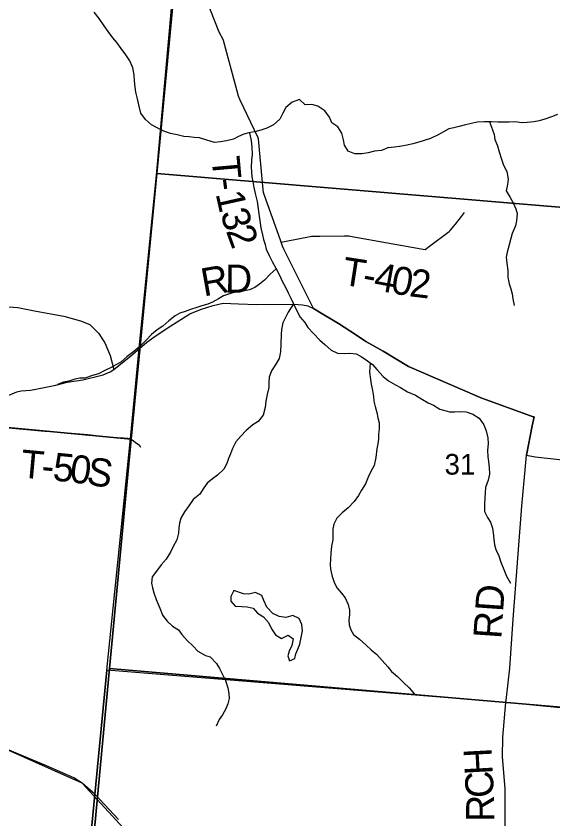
# Model space of a CAD drawing. Extents: x 0 to 42, y 0 to 22.
# Drawn here: x 5.004 to 5.548, y 17.112 to 17.925 of the extents above; entities that cross this region are included whole.
import ezdxf

# ---------------------------------------------------------------- set-up
doc = ezdxf.new("R2010")
doc.units = 0
for name, color, linetype in [('GM_X_County_Road', 7, 'Continuous'), ('GM_X_County_Road_Text', 7, 'Continuous'), ('GM_X_Minor_Lake', 7, 'Continuous'), ('GM_X_Minor_River', 7, 'Continuous'), ('GM_X_Section', 7, 'Continuous'), ('GM_X_Section_Text', 7, 'Continuous'), ('GM_X_State_Route', 7, 'Continuous'), ('GM_X_Township', 7, 'Continuous'), ('GM_X_Township_Road', 7, 'Continuous'), ('GM_X_Township_Road_Text', 7, 'Continuous'), ('SH_Data', 7, 'Continuous')]:
    doc.layers.add(name, color=color, linetype=linetype)

msp = doc.modelspace()

# ---------------------------------------------------------------- linework, layer by layer
at = {"layer": 'GM_X_County_Road'}
for p, q in [((5.30514, 17.62924), (5.30852, 17.62694)), ((5.02162, 17.547), (5.02211, 17.5471))]:
    msp.add_line(p, q, dxfattribs=at)
for points in [[(5.02211, 17.5471), (5.04383, 17.55146), (5.05531, 17.55438), (5.07127, 17.55672), (5.09204, 17.56192), (5.09884, 17.56494), (5.10284, 17.56718), (5.12006, 17.58119), (5.12864, 17.58844), (5.13625, 17.59486), (5.1456, 17.60187), (5.16038, 17.61141), (5.17968, 17.62363), (5.19061, 17.62804), (5.20346, 17.63227), (5.21343, 17.63438), (5.22915, 17.6338), (5.24756, 17.63303), (5.2852, 17.63356), (5.29383, 17.63289), (5.29949, 17.63174), (5.30514, 17.62924)], [(5.30852, 17.62694), (5.30936, 17.62637), (5.33026, 17.6138), (5.34752, 17.60287), (5.35826, 17.59577), (5.37576, 17.58594), (5.40127, 17.57021), (5.47108, 17.54013), (5.47457, 17.53872), (5.48048, 17.53658), (5.52781, 17.51945), (5.52859, 17.51917), (5.52677, 17.51011), (5.5208, 17.48051)], [(4.79842, 17.52498), (4.8299, 17.52361), (4.85812, 17.52144), (4.9345, 17.51363), (4.943, 17.51364), (4.95549, 17.52081), (4.98386, 17.53483), (4.99546, 17.54101), (5.00455, 17.54467), (5.00871, 17.54555), (5.01817, 17.54631), (5.02162, 17.547)], [(5.5208, 17.48051), (5.52981, 17.4787), (5.72999, 17.45699), (5.73239, 17.45672), (5.73941, 17.45967), (5.76262, 17.4694), (5.77267, 17.46926), (5.7928, 17.4689), (5.79458, 17.46887), (5.80207, 17.46534), (5.85216, 17.44174), (5.85297, 17.44135), (5.86206, 17.44023), (5.91865, 17.44151)]]:
    msp.add_lwpolyline(points, dxfattribs=at)
at = {"layer": 'GM_X_Minor_Lake'}
for points in [[(5.22428, 17.34327), (5.22145, 17.3374), (5.22127, 17.33266), (5.22561, 17.32754), (5.2326, 17.32698), (5.23789, 17.32679), (5.24393, 17.32528), (5.24847, 17.32054), (5.25451, 17.31675), (5.25942, 17.31088), (5.26263, 17.30444), (5.26641, 17.29838), (5.27265, 17.29478), (5.27944, 17.298), (5.28435, 17.2944), (5.28304, 17.28777), (5.2804, 17.28171), (5.27908, 17.27697), (5.28078, 17.27204), (5.28606, 17.27432), (5.28719, 17.27924), (5.28927, 17.28398), (5.29116, 17.2891), (5.29194, 17.29246)], [(5.29194, 17.29246), (5.29266, 17.29555), (5.29379, 17.30256), (5.29341, 17.30881), (5.29058, 17.31487), (5.28416, 17.31809), (5.27717, 17.31582), (5.27037, 17.31695), (5.26395, 17.32017), (5.2579, 17.32661), (5.25488, 17.33324), (5.25261, 17.33817), (5.24638, 17.3412), (5.23958, 17.33968), (5.23429, 17.33987), (5.22428, 17.34327)]]:
    msp.add_lwpolyline(points, dxfattribs=at)
at = {"layer": 'GM_X_Minor_River'}
for points in [[(5.12676, 17.84148), (5.12509, 17.8485), (5.12435, 17.85344), (5.12381, 17.85969), (5.12346, 17.86595), (5.12198, 17.87297), (5.1188, 17.87999), (5.11486, 17.88608), (5.10997, 17.89273), (5.10565, 17.89863), (5.10171, 17.90357), (5.09701, 17.90985), (5.09288, 17.91574), (5.08781, 17.92296), (5.08274, 17.92943)], [(5.55241, 17.82558), (5.54635, 17.82352), (5.53954, 17.8209), (5.53368, 17.81922), (5.52838, 17.8183), (5.52176, 17.81757), (5.5159, 17.8174), (5.50967, 17.81819), (5.50344, 17.81803), (5.49682, 17.81787), (5.49191, 17.81789), (5.48548, 17.8183), (5.47812, 17.81833), (5.47112, 17.81779), (5.46507, 17.81668), (5.45902, 17.81538), (5.45259, 17.81352), (5.44729, 17.81221), (5.44237, 17.81129), (5.43688, 17.80828), (5.43214, 17.80546), (5.42381, 17.80151), (5.41189, 17.79759), (5.40565, 17.79591), (5.39997, 17.7948), (5.39222, 17.79331), (5.3873, 17.79277), (5.3805, 17.79204), (5.37387, 17.78923), (5.36707, 17.7885), (5.36045, 17.78701), (5.35402, 17.7859), (5.34703, 17.78574), (5.34024, 17.78842), (5.33648, 17.7947), (5.33537, 17.80001), (5.3337, 17.80684), (5.32957, 17.8133), (5.32373, 17.81712), (5.3213, 17.82301), (5.3166, 17.82947), (5.30944, 17.83424), (5.3034, 17.83578), (5.29679, 17.83562), (5.29077, 17.84096), (5.28357, 17.83814), (5.27694, 17.83268), (5.27351, 17.82644), (5.27084, 17.82114), (5.26458, 17.81529), (5.25776, 17.81191), (5.25265, 17.81023), (5.24698, 17.80855), (5.23941, 17.80706), (5.2345, 17.80576), (5.22919, 17.80351), (5.22389, 17.80088), (5.21689, 17.7992), (5.21065, 17.7979), (5.2046, 17.79736), (5.19706, 17.79986), (5.18951, 17.80198), (5.18422, 17.80257), (5.17912, 17.80316), (5.17364, 17.80337), (5.16685, 17.80511), (5.16005, 17.80646), (5.15345, 17.80877), (5.14666, 17.81221), (5.14101, 17.81527), (5.13479, 17.8206), (5.12991, 17.82707), (5.12805, 17.8356), (5.12676, 17.84148)], [(5.4836, 17.81831), (5.48659, 17.81033), (5.48808, 17.80559), (5.489, 17.80047), (5.49162, 17.79382), (5.49329, 17.78775), (5.49553, 17.78034), (5.49777, 17.77446), (5.50114, 17.76781), (5.50243, 17.76022), (5.50184, 17.75473), (5.5003, 17.74829), (5.50443, 17.74164), (5.50743, 17.73632), (5.51024, 17.73005), (5.51135, 17.72531), (5.51075, 17.71811), (5.50978, 17.7128), (5.50654, 17.70505), (5.50501, 17.70013), (5.50347, 17.6935), (5.50136, 17.68612), (5.50039, 17.681), (5.50093, 17.67513), (5.50203, 17.66773), (5.50219, 17.6609), (5.50349, 17.65427), (5.50498, 17.64895), (5.50646, 17.64383), (5.50701, 17.6389), (5.5083, 17.63226)], [(5.24025, 17.80723), (5.24202, 17.7989), (5.24256, 17.79246), (5.24291, 17.78506), (5.24232, 17.77938), (5.24191, 17.77237), (5.24208, 17.76763), (5.24262, 17.7627), (5.24355, 17.75777), (5.24466, 17.75189), (5.24595, 17.74563), (5.248, 17.73766), (5.24873, 17.73235), (5.24964, 17.72495), (5.25056, 17.71812), (5.25185, 17.71091), (5.25333, 17.7039), (5.25444, 17.69896), (5.25593, 17.69403), (5.25723, 17.68928), (5.26004, 17.68283), (5.26304, 17.67675), (5.26698, 17.6701), (5.27035, 17.66345), (5.27353, 17.65623), (5.27691, 17.64996), (5.27934, 17.64483), (5.28196, 17.63971), (5.28515, 17.63325), (5.28814, 17.62679), (5.2917, 17.62033), (5.29641, 17.615), (5.29941, 17.60987), (5.30524, 17.60378), (5.31163, 17.59712), (5.31653, 17.59274), (5.32312, 17.58702), (5.32934, 17.58396), (5.33689, 17.58336), (5.34181, 17.58372), (5.34842, 17.58331), (5.35351, 17.58044), (5.35973, 17.57625), (5.36481, 17.57224), (5.36933, 17.5673), (5.37572, 17.56007), (5.38118, 17.55587), (5.38834, 17.55167), (5.39325, 17.54899), (5.40041, 17.54479), (5.40852, 17.54116), (5.41549, 17.53696), (5.42133, 17.53352), (5.4268, 17.53122), (5.43302, 17.52721), (5.43812, 17.52567), (5.44302, 17.52432), (5.44794, 17.52449), (5.4538, 17.52465), (5.45984, 17.52444), (5.46664, 17.52194), (5.47304, 17.51794), (5.47755, 17.51109), (5.48017, 17.50501), (5.48184, 17.49818), (5.48219, 17.49193), (5.48159, 17.48549), (5.48176, 17.47885), (5.4823, 17.47411), (5.48303, 17.46785), (5.48338, 17.46122), (5.48203, 17.45516), (5.47954, 17.44778), (5.47895, 17.44228), (5.47874, 17.43717), (5.47833, 17.43054), (5.47849, 17.42352), (5.4813, 17.41745), (5.48449, 17.41269), (5.48636, 17.40662), (5.48709, 17.40169), (5.48801, 17.39524), (5.48855, 17.38974), (5.49004, 17.385), (5.49285, 17.37835), (5.4949, 17.3719), (5.49789, 17.36468), (5.5007, 17.35785), (5.50482, 17.35082)], [(5.26739, 17.66928), (5.26109, 17.66387), (5.2554, 17.65783), (5.25047, 17.65368), (5.24554, 17.65029), (5.24005, 17.64804), (5.23343, 17.64674), (5.22833, 17.6462), (5.22208, 17.64471), (5.21395, 17.6419), (5.20883, 17.63889), (5.20277, 17.63569), (5.19785, 17.63344), (5.19199, 17.63195), (5.18669, 17.63008), (5.18044, 17.62802), (5.17514, 17.62615), (5.16966, 17.62447), (5.16492, 17.62184), (5.15847, 17.61656), (5.1524, 17.61128), (5.14672, 17.60751), (5.14084, 17.60261), (5.13534, 17.59695), (5.12907, 17.59053), (5.12282, 17.58544), (5.11618, 17.58035), (5.10973, 17.5747), (5.10462, 17.57206), (5.09988, 17.56943), (5.09363, 17.56624), (5.0872, 17.56304), (5.08095, 17.56118), (5.07319, 17.55856), (5.06809, 17.55839), (5.06317, 17.55746), (5.05712, 17.5554), (5.05182, 17.55448), (5.04558, 17.55223)], [(5.28481, 17.63393), (5.27926, 17.6255), (5.27621, 17.61945), (5.27392, 17.61453), (5.27257, 17.60772), (5.27217, 17.60279), (5.27212, 17.59293), (5.27171, 17.58535), (5.27036, 17.57854), (5.26675, 17.57268), (5.26256, 17.56606), (5.26007, 17.55944), (5.25968, 17.55432), (5.25965, 17.54921), (5.25811, 17.54201), (5.25676, 17.53538), (5.25616, 17.52875), (5.25405, 17.52099), (5.24892, 17.51457), (5.24343, 17.51118), (5.23698, 17.50553), (5.23128, 17.49987), (5.22635, 17.49401), (5.22292, 17.48739), (5.22081, 17.48191), (5.2189, 17.47699), (5.21718, 17.47207), (5.21432, 17.46639), (5.20787, 17.46036), (5.20257, 17.45659), (5.19744, 17.45225), (5.19402, 17.44734), (5.19003, 17.4411), (5.1832, 17.43564), (5.17883, 17.42902), (5.17445, 17.42298), (5.17065, 17.41674), (5.16911, 17.41163), (5.16853, 17.40671), (5.16831, 17.4014), (5.1664, 17.39458), (5.16278, 17.38778), (5.1601, 17.3821), (5.15573, 17.37511), (5.15079, 17.36926), (5.14585, 17.36284), (5.14167, 17.35717), (5.14088, 17.35073), (5.14181, 17.34599), (5.14311, 17.34086), (5.14573, 17.33422), (5.14778, 17.32947), (5.14984, 17.32378), (5.15189, 17.31846), (5.15659, 17.31238), (5.16205, 17.30705), (5.16808, 17.30342), (5.17146, 17.29867), (5.17691, 17.29258), (5.18294, 17.28743), (5.18783, 17.28191), (5.19555, 17.27752), (5.20046, 17.27598), (5.20667, 17.26951), (5.20986, 17.26438), (5.21304, 17.25754), (5.21585, 17.25223), (5.21809, 17.24464), (5.2192, 17.23894), (5.21974, 17.23383), (5.2184, 17.22853), (5.2163, 17.22342), (5.21268, 17.21737), (5.20963, 17.21246), (5.20658, 17.20584)], [(5.36252, 17.57405), (5.36194, 17.56449), (5.36286, 17.55728), (5.36359, 17.55235), (5.36489, 17.5459), (5.36581, 17.54002), (5.36616, 17.53528), (5.36765, 17.52997), (5.36933, 17.52389), (5.37044, 17.5182), (5.37155, 17.51327), (5.37152, 17.5072), (5.37112, 17.50171), (5.37091, 17.49678), (5.37033, 17.49205), (5.36936, 17.48674), (5.36819, 17.47822), (5.36645, 17.46989), (5.36321, 17.46403), (5.36035, 17.45835), (5.35768, 17.45154), (5.35368, 17.44512), (5.35082, 17.43963), (5.34645, 17.43359), (5.34019, 17.42698), (5.33412, 17.42208), (5.32881, 17.41661), (5.32557, 17.41056), (5.3246, 17.40564), (5.32477, 17.39995), (5.32455, 17.39464), (5.32339, 17.38839), (5.3228, 17.38119), (5.32239, 17.37513), (5.3218, 17.36964), (5.32216, 17.3649), (5.32383, 17.3575), (5.32644, 17.35085), (5.32907, 17.34554), (5.33339, 17.34059), (5.33715, 17.33583), (5.34014, 17.32919), (5.34144, 17.3235), (5.34142, 17.31876), (5.34102, 17.31345), (5.34119, 17.30853), (5.34287, 17.30359), (5.34568, 17.29884), (5.35171, 17.29389), (5.3583, 17.28798), (5.36357, 17.28322), (5.36921, 17.27846), (5.37467, 17.27256), (5.38031, 17.26609), (5.38426, 17.26133), (5.39009, 17.25619), (5.39593, 17.25029), (5.40214, 17.24457), (5.40759, 17.2383)]]:
    msp.add_lwpolyline(points, dxfattribs=at)
at = {"layer": 'GM_X_Section'}
for points in [[(5.84475, 18.21447), (5.80483, 17.71083), (5.14624, 17.766), (5.16837, 17.9984), (5.19696, 18.27399)], [(5.16837, 17.9984), (5.14624, 17.766), (5.12031, 17.49685), (4.61913, 17.54396), (4.66343, 18.08851)], [(5.80483, 17.71083), (5.77059, 17.20699), (5.63895, 17.21787), (5.09837, 17.26445), (5.12031, 17.49685), (5.14624, 17.766)], [(5.12031, 17.49685), (5.09837, 17.26445), (5.07281, 16.99321), (4.55914, 17.05322), (4.61913, 17.54396)], [(5.09837, 17.26445), (5.63895, 17.21787), (5.59959, 16.70229), (5.05068, 16.76119), (5.07281, 16.99321)]]:
    msp.add_lwpolyline(points, close=True, dxfattribs=at)
at = {"layer": 'GM_X_State_Route'}
msp.add_lwpolyline([(5.10737, 17.1112), (5.08362, 17.13651), (5.07075, 17.14821), (5.06201, 17.15342), (5.03449, 17.16551), (4.98022, 17.1883)], dxfattribs=at)
at = {"layer": 'GM_X_Township'}
msp.add_lwpolyline([(6.64854, 17.1358), (6.05163, 17.18401), (5.92492, 17.19421), (5.76905, 17.20333), (5.50003, 17.22995), (5.09562, 17.26276), (5.1195, 17.49729), (5.12853, 17.5887), (5.14624, 17.76794), (5.1674, 18.00102)], dxfattribs=at)
at = {"layer": 'GM_X_Township_Road'}
msp.add_line((5.30852, 17.62694), (5.30514, 17.62924), dxfattribs=at)
for points in [[(2.1647, 16.77107), (2.57825, 16.72962), (2.68525, 16.71838), (2.97417, 16.68996), (3.03136, 16.68495), (3.42177, 16.64721), (3.49843, 16.6396), (3.92254, 16.6011), (3.99035, 16.5952), (4.03378, 16.59046), (4.40465, 16.549), (4.51047, 16.53717), (5.00039, 16.4852), (5.02016, 16.4831), (5.03045, 16.58367), (5.04866, 16.75825), (5.05771, 16.85926), (5.06939, 16.98984), (5.08351, 17.13677), (5.09562, 17.26276), (5.1195, 17.49729), (5.12853, 17.5887), (5.14624, 17.76794), (5.1674, 18.00102)], [(5.30514, 17.62924), (5.27511, 17.6894), (5.2738, 17.69245), (5.27245, 17.69624), (5.27168, 17.6984), (5.25546, 17.74377), (5.25447, 17.74654), (5.25383, 17.75319), (5.24924, 17.80115), (5.24916, 17.80196), (5.24538, 17.80993), (5.23091, 17.84039), (5.22907, 17.84429), (5.22767, 17.84942), (5.21384, 17.90058), (5.21371, 17.90104), (5.20938, 17.90911), (5.18756, 17.96518), (5.17088, 17.99574), (5.16751, 18.00075)], [(5.27245, 17.69624), (5.27733, 17.69721), (5.30158, 17.70204), (5.303, 17.70232), (5.31144, 17.7024), (5.33617, 17.70266), (5.34072, 17.7027), (5.34598, 17.70176), (5.41414, 17.6896), (5.41826, 17.68885), (5.42281, 17.69229), (5.44255, 17.70718), (5.44366, 17.70802), (5.44897, 17.71466), (5.45516, 17.72238), (5.45826, 17.72625)], [(4.98719, 17.63137), (5.00537, 17.63003), (5.02407, 17.62641), (5.05212, 17.62128), (5.06901, 17.61675), (5.07836, 17.61283), (5.08717, 17.60396), (5.09369, 17.59433), (5.09894, 17.58158), (5.10284, 17.56718)], [(5.5208, 17.48051), (5.52677, 17.51011), (5.52859, 17.51917), (5.52781, 17.51945), (5.48048, 17.53658), (5.47457, 17.53872), (5.47108, 17.54013), (5.40127, 17.57021), (5.37576, 17.58594), (5.35826, 17.59577), (5.34752, 17.60287), (5.33026, 17.6138), (5.30936, 17.62637), (5.30852, 17.62694)], [(4.943, 17.51364), (4.96427, 17.51181), (4.9925, 17.50853), (5.03267, 17.50481), (5.04312, 17.50398)], [(5.04312, 17.50398), (5.07647, 17.50135), (5.09929, 17.49877), (5.10561, 17.4982), (5.11265, 17.4982), (5.11682, 17.4978), (5.11961, 17.49703), (5.12242, 17.49551), (5.12477, 17.4934), (5.12831, 17.49082), (5.12988, 17.48851)], [(5.50071, 17.23489), (5.50401, 17.26452), (5.50747, 17.31429), (5.51626, 17.42865), (5.5208, 17.48051)], [(6.64854, 17.1358), (6.05163, 17.18401), (5.92492, 17.19421), (5.76905, 17.20333), (5.50003, 17.22995), (5.09562, 17.26276), (5.08351, 17.13677), (5.06939, 16.98984), (5.05771, 16.85926), (5.04866, 16.75825), (5.03045, 16.58367), (5.02016, 16.4831), (5.01446, 16.42239), (4.99947, 16.26251), (4.97611, 15.98164), (4.96357, 15.8483)], [(5.49932, 17.09739), (5.49939, 17.14261), (5.49662, 17.17463), (5.49693, 17.19464), (5.50013, 17.22969), (5.50071, 17.23489)]]:
    msp.add_lwpolyline(points, dxfattribs=at)
at = {"layer": 'SH_Data'}
msp.add_lwpolyline([(4.92613, 15.41609), (4.96368, 15.84804), (4.97622, 15.98138), (4.98336, 16.0136), (5.02488, 16.15967), (5.04356, 16.28784), (4.98127, 16.59072), (4.97531, 16.68427), (5.03849, 16.83283), (5.09782, 16.93311), (5.10516, 16.95862), (5.11033, 17.00981), (5.13888, 17.06337), (5.13903, 17.0734), (5.07075, 17.14821), (4.98022, 17.1883), (4.91553, 17.26618)], dxfattribs=at)

# ---------------------------------------------------------------- texts
at = {"layer": 'GM_X_County_Road_Text'}
for s, rotation, p in [('R', 10.1303, (5.19381, 17.64122)), ('D', 359.87251, (5.21545, 17.64521))]:
    msp.add_text(s, height=0.02841, rotation=rotation, dxfattribs=at).set_placement(p)
at = {"layer": 'GM_X_Section_Text'}
msp.add_text('31', height=0.020928, rotation=0.00001, dxfattribs=at).set_placement((5.43793, 17.4608))
at = {"layer": 'GM_X_Township_Road_Text'}
for s, height, rotation, p in [('T', 0.02841, 274.99309, (5.20176, 17.78229)), ('-', 0.02841, 277.53167, (5.20376, 17.75975)), ('1', 0.02841, 282.60883, (5.20577, 17.74549)), ('3', 0.02841, 287.68597, (5.2103, 17.72576)), ('2', 0.02841, 290.22455, (5.21607, 17.70779)), ('T', 0.02841, 351.27111, (5.33283, 17.65343)), ('4', 0.02841, 349.65047, (5.3651, 17.64816)), ('0', 0.02841, 349.80054, (5.3824, 17.645)), ('2', 0.02841, 353.05106, (5.40136, 17.64164)), ('-', 0.02841, 349.73426, (5.35364, 17.65023)), ('T', 0.02841, 354.76989, (5.00743, 17.45796)), ('5', 0.02841, 354.22681, (5.04, 17.45495)), ('0', 0.02841, 352.96397, (5.0571, 17.45323)), ('S', 0.02841, 350.46665, (5.07401, 17.45115)), ('-', 0.02841, 354.65858, (5.02854, 17.45602)), ('RD', 0.028409, 86.05513, (5.49532, 17.29383)), ('H', 0.02841, 93.08689, (5.48683, 17.15719)), ('C', 0.02841, 93.17477, (5.48812, 17.1339)), ('R', 0.02841, 90.08076, (5.4882, 17.1089))]:
    msp.add_text(s, height=height, rotation=rotation, dxfattribs=at).set_placement(p)

doc.saveas('drawing.dxf')
